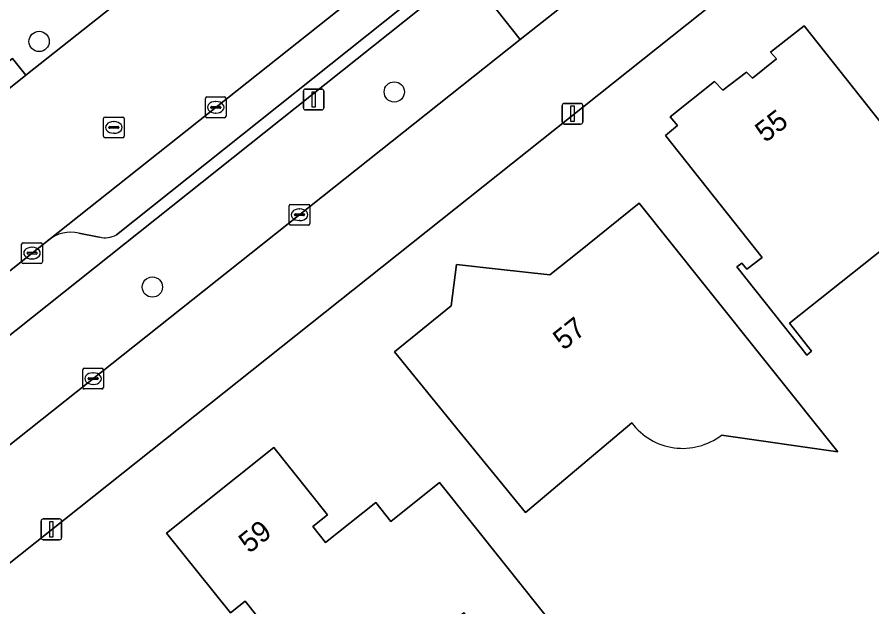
# Model space of a CAD drawing. Extents: x 159499 to 160349, y 382524 to 383273.
# Drawn here: x 159909.85 to 159951.12, y 383062.81 to 383091.26 of the extents above; entities that cross this region are included whole.
import ezdxf

# ---------------------------------------------------------------- set-up
doc = ezdxf.new("R2010")
doc.units = 0
for name, color, linetype in [('IMGEO_Boom', 7, 'Continuous'), ('IMGEO_Erf', 7, 'Continuous'), ('IMGEO_Groenvoorziening', 7, 'Continuous'), ('IMGEO_Kolk', 7, 'Continuous'), ('IMGEO_Lichtmast', 7, 'Continuous'), ('IMGEO_Pand', 7, 'Continuous'), ('IMGEO_Pand_nummerreeks', 7, 'Continuous'), ('IMGEO_Parkeervlak_open', 7, 'Continuous'), ('IMGEO_Rijbaan_lokaal_open', 7, 'Continuous'), ('IMGEO_Rioolput', 7, 'Continuous'), ('IMGEO_Voetpad_open', 7, 'Continuous')]:
    doc.layers.add(name, color=color, linetype=linetype)

msp = doc.modelspace()

# ---------------------------------------------------------------- linework, layer by layer
at = {"layer": 'IMGEO_Boom'}
for centre in [(159910.912, 383090.085), (159928.063, 383087.649), (159916.38, 383078.239)]:
    msp.add_circle(centre, 0.489, dxfattribs=at)
at = {"layer": 'IMGEO_Erf'}
for points in [[(159980.466, 383082.767), (159973.363, 383091.624), (159970.403, 383089.263), (159966.602, 383094.029), (159959.746, 383088.563), (159957.137, 383091.836), (159954.02, 383095.745), (159961.123, 383101.385), (159963.162, 383098.828), (159964.427, 383097.24), (159967.154, 383099.413), (159965.906, 383101.017), (159961.847, 383106.236), (159961.699, 383106.426), (159884.908, 383045.395), (159855.273, 383021.828), (159846.991, 383015.242), (159863.606, 383000), (159868.935, 382995.116), (159884.721, 382980.647)], [(159952.68, 383080.884), (159947.14, 383076.492), (159948.212, 383075.142), (159947.976, 383074.956), (159947.704, 383075.299), (159944.599, 383079.217), (159944.843, 383079.389), (159945.082, 383079.092), (159945.83, 383079.665), (159941.166, 383085.541), (159941.741, 383086.028), (159941.379, 383086.454), (159943.519, 383088.148), (159943.926, 383087.731), (159945.063, 383088.61), (159945.354, 383088.315), (159946.515, 383089.246), (159946.229, 383089.568), (159947.847, 383090.84), (159951.91, 383085.717)], [(159939.532, 383071.681), (159934.392, 383067.356), (159931.235, 383071.229), (159928.077, 383075.105), (159930.805, 383077.328), (159931.066, 383079.321), (159933.084, 383079.097), (159935.572, 383078.82), (159936.97, 383079.938), (159939.893, 383082.276), (159943.016, 383078.371), (159949.487, 383070.281), (159943.856, 383071.093)]]:
    msp.add_lwpolyline(points, dxfattribs=at)
msp.add_lwpolyline([(159937.475, 383059.76), (159935.132, 383057.887), (159931.423, 383062.527), (159928.167, 383059.923), (159927.753, 383059.087), (159926.961, 383058.405), (159926.066, 383058.258), (159922.824, 383055.666), (159922.187, 383056.462), (159919.064, 383060.367), (159921.485, 383062.302), (159920.86, 383063.083), (159920.149, 383062.514), (159917.07, 383066.364), (159922.239, 383070.497), (159924.831, 383067.256), (159924.121, 383066.688), (159924.746, 383065.907), (159927.168, 383067.843), (159927.899, 383066.93), (159930.243, 383068.804), (159933.366, 383064.899)], close=True, dxfattribs=at)
msp.add_arc((159941.984, 383073.52), 3.065, 216.873, 307.6392, dxfattribs=at)
at = {"layer": 'IMGEO_Groenvoorziening'}
msp.add_lwpolyline([(159909.329, 383070.5), (159934.146, 383090.179), (159931.545, 383093.463), (159906.787, 383073.771)], close=True, dxfattribs=at)
at = {"layer": 'IMGEO_Kolk'}
for p, q in [((159918.939, 383086.482), (159918.939, 383087.334)), ((159919.014, 383087.408), (159919.866, 383087.408)), ((159919.427, 383087.188), (159919.452, 383087.188)), ((159919.94, 383087.334), (159919.94, 383086.482)), ((159919.198, 383086.902), (159919.198, 383086.914)), ((159919.636, 383086.865), (159919.238, 383086.865)), ((159919.241, 383086.951), (159919.639, 383086.951)), ((159919.682, 383086.914), (159919.682, 383086.902)), ((159919.866, 383086.408), (159919.014, 383086.408)), ((159919.45, 383086.628), (159919.425, 383086.628)), ((159922.987, 383081.299), (159922.987, 383082.151)), ((159923.062, 383082.225), (159923.914, 383082.225)), ((159923.988, 383082.151), (159923.988, 383081.299)), ((159923.246, 383081.719), (159923.246, 383081.731)), ((159923.289, 383081.768), (159923.687, 383081.768)), ((159923.475, 383082.005), (159923.5, 383082.005)), ((159923.73, 383081.731), (159923.73, 383081.719)), ((159923.684, 383081.682), (159923.286, 383081.682)), ((159923.498, 383081.445), (159923.473, 383081.445)), ((159923.914, 383081.225), (159923.062, 383081.225)), ((159910.068, 383079.448), (159910.068, 383080.3)), ((159910.143, 383080.374), (159910.995, 383080.374)), ((159910.556, 383080.154), (159910.581, 383080.154)), ((159911.069, 383080.3), (159911.069, 383079.448)), ((159910.327, 383079.868), (159910.327, 383079.88)), ((159910.765, 383079.831), (159910.367, 383079.831)), ((159910.37, 383079.917), (159910.768, 383079.917)), ((159910.811, 383079.88), (159910.811, 383079.868)), ((159910.995, 383079.374), (159910.143, 383079.374)), ((159910.579, 383079.594), (159910.554, 383079.594)), ((159913.092, 383074.319), (159913.944, 383074.319)), ((159913.017, 383073.393), (159913.017, 383074.245)), ((159913.505, 383074.099), (159913.53, 383074.099)), ((159914.018, 383074.245), (159914.018, 383073.393)), ((159913.276, 383073.813), (159913.276, 383073.825)), ((159913.714, 383073.776), (159913.316, 383073.776)), ((159913.319, 383073.862), (159913.717, 383073.862)), ((159913.528, 383073.539), (159913.503, 383073.539)), ((159913.76, 383073.825), (159913.76, 383073.813)), ((159913.944, 383073.319), (159913.092, 383073.319))]:
    msp.add_line(p, q, dxfattribs=at)
for points in [[(159918.939, 383086.482), (159918.939, 383087.334)], [(159919.014, 383087.408), (159919.866, 383087.408)], [(159919.94, 383087.334), (159919.94, 383086.482)], [(159919.866, 383086.408), (159919.014, 383086.408)], [(159922.987, 383081.299), (159922.987, 383082.151)], [(159923.062, 383082.225), (159923.914, 383082.225)], [(159923.988, 383082.151), (159923.988, 383081.299)], [(159923.914, 383081.225), (159923.062, 383081.225)], [(159910.068, 383079.448), (159910.068, 383080.3)], [(159910.143, 383080.374), (159910.995, 383080.374)], [(159911.069, 383080.3), (159911.069, 383079.448)], [(159910.995, 383079.374), (159910.143, 383079.374)], [(159913.092, 383074.319), (159913.944, 383074.319)], [(159913.017, 383073.393), (159913.017, 383074.245)], [(159914.018, 383074.245), (159914.018, 383073.393)], [(159913.944, 383073.319), (159913.092, 383073.319)]]:
    msp.add_lwpolyline(points, dxfattribs=at)
for centre, radius, start, end in [((159919.016, 383087.332), 0.0765, 91.552, 178.448), ((159919.016, 383087.332), 0.0765, 91.552, 178.448), ((159919.864, 383087.332), 0.0765, 1.552, 88.448), ((159919.864, 383087.332), 0.0765, 1.552, 88.448), ((159919.238, 383086.911), 0.0403, 85.8775, 175.7526), ((159919.235, 383086.901), 0.0366, 178.938, 274.7102), ((159919.639, 383086.908), 0.043, 264.8664, 352.4533), ((159919.643, 383086.913), 0.0386, 1.7309, 96.639), ((159919.016, 383086.484), 0.0765, 181.552, 268.448), ((159919.016, 383086.484), 0.0765, 181.552, 268.448), ((159919.864, 383086.484), 0.0765, 271.552, 358.448), ((159919.864, 383086.484), 0.0765, 271.552, 358.448), ((159923.064, 383082.149), 0.0765, 91.552, 178.448), ((159923.064, 383082.149), 0.0765, 91.552, 178.448), ((159923.912, 383082.149), 0.0765, 1.552, 88.448), ((159923.912, 383082.149), 0.0765, 1.552, 88.448), ((159923.286, 383081.728), 0.0403, 85.8775, 175.7526), ((159923.691, 383081.73), 0.0386, 1.7309, 96.639), ((159923.283, 383081.718), 0.0366, 178.938, 274.7102), ((159923.687, 383081.725), 0.043, 264.8664, 352.4533), ((159923.064, 383081.301), 0.0765, 181.552, 268.448), ((159923.064, 383081.301), 0.0765, 181.552, 268.448), ((159923.912, 383081.301), 0.0765, 271.552, 358.448), ((159923.912, 383081.301), 0.0765, 271.552, 358.448), ((159910.145, 383080.298), 0.0765, 91.552, 178.448), ((159910.145, 383080.298), 0.0765, 91.552, 178.448), ((159910.993, 383080.298), 0.0765, 1.552, 88.448), ((159910.993, 383080.298), 0.0765, 1.552, 88.448), ((159910.367, 383079.877), 0.0403, 85.8775, 175.7526), ((159910.364, 383079.867), 0.0366, 178.938, 274.7102), ((159910.768, 383079.874), 0.043, 264.8664, 352.4533), ((159910.772, 383079.879), 0.0386, 1.7309, 96.639), ((159910.145, 383079.45), 0.0765, 181.552, 268.448), ((159910.145, 383079.45), 0.0765, 181.552, 268.448), ((159910.993, 383079.45), 0.0765, 271.552, 358.448), ((159910.993, 383079.45), 0.0765, 271.552, 358.448), ((159913.094, 383074.243), 0.0765, 91.552, 178.448), ((159913.094, 383074.243), 0.0765, 91.552, 178.448), ((159913.942, 383074.243), 0.0765, 1.552, 88.448), ((159913.942, 383074.243), 0.0765, 1.552, 88.448), ((159913.316, 383073.822), 0.0403, 85.8775, 175.7526), ((159913.313, 383073.812), 0.0366, 178.938, 274.7102), ((159913.717, 383073.819), 0.043, 264.8664, 352.4533), ((159913.721, 383073.824), 0.0386, 1.7309, 96.639), ((159913.094, 383073.395), 0.0765, 181.552, 268.448), ((159913.094, 383073.395), 0.0765, 181.552, 268.448), ((159913.942, 383073.395), 0.0765, 271.552, 358.448), ((159913.942, 383073.395), 0.0765, 271.552, 358.448)]:
    msp.add_arc(centre, radius, start, end, dxfattribs=at)
for centre, major_axis, ratio, start_param, end_param in [((159919.426, 383086.908), (-0.387, 0.002), 0.722429, 4.712389, 7.853982), ((159919.451, 383086.908), (-0.39, 0.002), 0.717154, 1.570796, 4.712389), ((159923.474, 383081.725), (-0.387, 0.002), 0.722429, 4.712389, 7.853982), ((159923.499, 383081.725), (-0.39, 0.002), 0.717154, 1.570796, 4.712389), ((159910.555, 383079.874), (-0.387, 0.002), 0.722429, 4.712389, 7.853982), ((159910.58, 383079.874), (-0.39, 0.002), 0.717154, 1.570796, 4.712389), ((159913.504, 383073.819), (-0.387, 0.002), 0.722429, 4.712389, 7.853982), ((159913.529, 383073.819), (-0.39, 0.002), 0.717154, 1.570796, 4.712389)]:
    msp.add_ellipse(centre, major_axis=major_axis, ratio=ratio, start_param=start_param, end_param=end_param, dxfattribs=at)
at = {"layer": 'IMGEO_Lichtmast'}
for p, q in [((159923.671, 383086.885), (159923.671, 383087.685)), ((159923.671, 383087.685), (159923.671, 383086.885)), ((159923.771, 383087.785), (159924.561, 383087.785)), ((159924.561, 383087.785), (159923.771, 383087.785)), ((159924.661, 383087.685), (159924.661, 383086.885)), ((159924.661, 383086.885), (159924.661, 383087.685)), ((159936.271, 383087.098), (159937.061, 383087.098)), ((159937.061, 383087.098), (159936.271, 383087.098)), ((159924.561, 383086.785), (159923.771, 383086.785)), ((159923.771, 383086.785), (159924.561, 383086.785)), ((159936.171, 383086.198), (159936.171, 383086.998)), ((159936.171, 383086.998), (159936.171, 383086.198)), ((159937.161, 383086.998), (159937.161, 383086.198)), ((159937.161, 383086.198), (159937.161, 383086.998)), ((159937.061, 383086.098), (159936.271, 383086.098)), ((159936.271, 383086.098), (159937.061, 383086.098)), ((159911.01, 383066.148), (159911.01, 383066.948)), ((159911.01, 383066.948), (159911.01, 383066.148)), ((159911.11, 383067.048), (159911.9, 383067.048)), ((159911.9, 383067.048), (159911.11, 383067.048)), ((159912, 383066.948), (159912, 383066.148)), ((159912, 383066.148), (159912, 383066.948)), ((159911.9, 383066.048), (159911.11, 383066.048)), ((159911.11, 383066.048), (159911.9, 383066.048))]:
    msp.add_line(p, q, dxfattribs=at)
for points in [[(159924.091, 383087.66), (159924.241, 383087.66), (159924.241, 383086.91), (159924.091, 383086.91), (159924.091, 383087.66)], [(159936.591, 383086.973), (159936.741, 383086.973), (159936.741, 383086.223), (159936.591, 383086.223), (159936.591, 383086.973)], [(159911.43, 383066.923), (159911.58, 383066.923), (159911.58, 383066.173), (159911.43, 383066.173), (159911.43, 383066.923)]]:
    msp.add_lwpolyline(points, dxfattribs=at)
for centre, start, end in [((159923.771, 383087.685), 90, 180), ((159923.771, 383087.685), 90, 180), ((159924.561, 383087.685), 0, 90), ((159924.561, 383087.685), 360, 90), ((159936.271, 383086.998), 90, 180), ((159936.271, 383086.998), 90, 180), ((159937.061, 383086.998), 0, 90), ((159937.061, 383086.998), 360, 90), ((159923.771, 383086.885), 180, 270), ((159923.771, 383086.885), 180, 270), ((159924.561, 383086.885), 270, 0), ((159924.561, 383086.885), 270, 0), ((159936.271, 383086.198), 180, 270), ((159936.271, 383086.198), 180, 270), ((159937.061, 383086.198), 270, 0), ((159937.061, 383086.198), 270, 0), ((159911.11, 383066.948), 90, 180), ((159911.11, 383066.948), 90, 180), ((159911.9, 383066.948), 0, 90), ((159911.9, 383066.948), 360, 90), ((159911.11, 383066.148), 180, 270), ((159911.11, 383066.148), 180, 270), ((159911.9, 383066.148), 270, 0), ((159911.9, 383066.148), 270, 0)]:
    msp.add_arc(centre, 0.1, start, end, dxfattribs=at)
at = {"layer": 'IMGEO_Pand'}
for points in [[(159951.91, 383085.717), (159947.847, 383090.84), (159946.229, 383089.568), (159946.515, 383089.246), (159945.354, 383088.315), (159945.063, 383088.61), (159943.926, 383087.731), (159943.519, 383088.148), (159941.379, 383086.454), (159941.741, 383086.028), (159941.166, 383085.541), (159945.83, 383079.665), (159945.082, 383079.092), (159944.843, 383079.389), (159944.599, 383079.217), (159947.704, 383075.299), (159947.976, 383074.956), (159948.212, 383075.142), (159947.14, 383076.492), (159952.68, 383080.884)], [(159943.856, 383071.093), (159949.487, 383070.281), (159943.016, 383078.371), (159939.893, 383082.276), (159936.97, 383079.938), (159935.572, 383078.82), (159933.084, 383079.097), (159931.066, 383079.321), (159930.805, 383077.328), (159928.077, 383075.105), (159931.235, 383071.229), (159934.392, 383067.356), (159939.532, 383071.681)]]:
    msp.add_lwpolyline(points, dxfattribs=at)
msp.add_lwpolyline([(159933.366, 383064.899), (159930.243, 383068.804), (159927.899, 383066.93), (159927.168, 383067.843), (159924.746, 383065.907), (159924.121, 383066.688), (159924.831, 383067.256), (159922.239, 383070.497), (159917.07, 383066.364), (159920.149, 383062.514), (159920.86, 383063.083), (159921.485, 383062.302), (159919.064, 383060.367), (159922.187, 383056.462), (159922.824, 383055.666), (159926.066, 383058.258), (159926.961, 383058.405), (159927.753, 383059.087), (159928.167, 383059.923), (159931.423, 383062.527), (159935.132, 383057.887), (159937.475, 383059.76)], close=True, dxfattribs=at)
msp.add_arc((159941.984, 383073.52), 3.065, 216.873, 307.6392, dxfattribs=at)
at = {"layer": 'IMGEO_Parkeervlak_open'}
for points in [[(159950.297, 383111.374), (159911.357, 383080.502)], [(159914.641, 383080.756), (159949.26, 383108.299)], [(159912.832, 383080.836), (159913.819, 383080.651)]]:
    msp.add_lwpolyline(points, dxfattribs=at)
for centre, radius, start, end in [((159912.451, 383079.094), 1.784, 77.6733, 127.8446), ((159914.106, 383081.673), 1.061, 254.3, 300.2588)]:
    msp.add_arc(centre, radius, start, end, dxfattribs=at)
at = {"layer": 'IMGEO_Rijbaan_lokaal_open'}
msp.add_lwpolyline([(159959.2, 383127.414), (159951.49, 383121.291), (159950.655, 383120.624), (159944.715, 383115.876), (159925.553, 383100.562), (159923.387, 383098.831), (159920.045, 383096.187), (159910.271, 383088.453), (159907.499, 383086.26), (159900.872, 383081.016), (159905.174, 383075.589), (159911.357, 383080.502), (159950.297, 383111.374), (159954.759, 383114.972), (159962.358, 383121.1), (159963.491, 383122.013)], close=True, dxfattribs=at)
for points in [[(159957.398, 383108.683), (159942.411, 383096.752), (159936.037, 383091.678), (159934.146, 383090.179), (159909.329, 383070.5), (159908.378, 383069.746), (159884.082, 383050.481), (159882.241, 383048.977), (159857.845, 383029.611)], [(159853.955, 383023.466), (159855.273, 383021.828), (159884.908, 383045.395), (159961.699, 383106.426)]]:
    msp.add_lwpolyline(points, dxfattribs=at)
at = {"layer": 'IMGEO_Rioolput'}
for p, q in [((159914.021, 383085.512), (159914.021, 383086.364)), ((159914.096, 383086.438), (159914.948, 383086.438)), ((159915.022, 383086.364), (159915.022, 383085.512)), ((159914.28, 383085.932), (159914.28, 383085.944)), ((159914.718, 383085.895), (159914.32, 383085.895)), ((159914.323, 383085.981), (159914.721, 383085.981)), ((159914.509, 383086.218), (159914.534, 383086.218)), ((159914.764, 383085.944), (159914.764, 383085.932)), ((159914.532, 383085.658), (159914.507, 383085.658)), ((159914.948, 383085.438), (159914.096, 383085.438))]:
    msp.add_line(p, q, dxfattribs=at)
for points in [[(159914.021, 383085.512), (159914.021, 383086.364)], [(159914.096, 383086.438), (159914.948, 383086.438)], [(159915.022, 383086.364), (159915.022, 383085.512)], [(159914.948, 383085.438), (159914.096, 383085.438)]]:
    msp.add_lwpolyline(points, dxfattribs=at)
for centre, radius, start, end in [((159914.098, 383086.362), 0.0765, 91.552, 178.448), ((159914.098, 383086.362), 0.0765, 91.552, 178.448), ((159914.946, 383086.362), 0.0765, 1.552, 88.448), ((159914.946, 383086.362), 0.0765, 1.552, 88.448), ((159914.32, 383085.941), 0.0403, 85.8775, 175.7526), ((159914.317, 383085.931), 0.0366, 178.938, 274.7102), ((159914.721, 383085.938), 0.043, 264.8664, 352.4533), ((159914.725, 383085.943), 0.0386, 1.7309, 96.639), ((159914.098, 383085.514), 0.0765, 181.552, 268.448), ((159914.098, 383085.514), 0.0765, 181.552, 268.448), ((159914.946, 383085.514), 0.0765, 271.552, 358.448), ((159914.946, 383085.514), 0.0765, 271.552, 358.448)]:
    msp.add_arc(centre, radius, start, end, dxfattribs=at)
for centre, major_axis, ratio, start_param, end_param in [((159914.508, 383085.938), (-0.387, 0.002), 0.722429, 4.712389, 7.853982), ((159914.533, 383085.938), (-0.39, 0.002), 0.717154, 1.570796, 4.712389)]:
    msp.add_ellipse(centre, major_axis=major_axis, ratio=ratio, start_param=start_param, end_param=end_param, dxfattribs=at)
at = {"layer": 'IMGEO_Voetpad_open'}
for points in [[(159859.981, 383048.564), (159859.333, 383049.378), (159865.715, 383054.457), (159866.363, 383053.643), (159868.382, 383055.25), (159878.007, 383062.885), (159877.361, 383063.7), (159882.473, 383067.755), (159883.119, 383066.94), (159894.8, 383076.206), (159894.154, 383077.021), (159897.145, 383079.393), (159897.791, 383078.578), (159898.684, 383079.284), (159900.872, 383081.016), (159907.499, 383086.26), (159906.854, 383087.076), (159909.626, 383089.269), (159910.271, 383088.453), (159920.045, 383096.187), (159919.398, 383097.001), (159924.906, 383101.376), (159925.553, 383100.562), (159944.715, 383115.876)], [(159905.827, 383073.006), (159906.787, 383073.771), (159931.545, 383093.463), (159934.146, 383090.179), (159936.037, 383091.678), (159933.423, 383094.963), (159939.635, 383099.886), (159954.362, 383111.559), (159954.685, 383111.851), (159957.5, 383114.019), (159955.072, 383114.583), (159954.759, 383114.972), (159950.297, 383111.374)], [(159949.26, 383108.299), (159914.641, 383080.756)], [(159911.357, 383080.502), (159905.174, 383075.589), (159902.989, 383073.853), (159898.558, 383070.332), (159897.799, 383069.718)], [(159913.819, 383080.651), (159912.832, 383080.836)]]:
    msp.add_lwpolyline(points, dxfattribs=at)
msp.add_lwpolyline([(159907.499, 383086.26), (159910.271, 383088.453), (159909.626, 383089.269), (159906.854, 383087.076)], close=True, dxfattribs=at)
for centre, radius, start, end in [((159912.451, 383079.094), 1.784, 77.6733, 127.8446), ((159914.106, 383081.673), 1.061, 254.3, 300.2588)]:
    msp.add_arc(centre, radius, start, end, dxfattribs=at)

# ---------------------------------------------------------------- texts
at = {"layer": 'IMGEO_Pand_nummerreeks'}
for s, rotation, p in [('55', 37.7071, (159945.979, 383085.172)), ('57', 38.6498, (159936.237, 383075.152)), ('59', 38.6449, (159921.058, 383065.353))]:
    msp.add_text(s, height=1, rotation=rotation, dxfattribs=at).set_placement(p)

doc.saveas('drawing.dxf')
